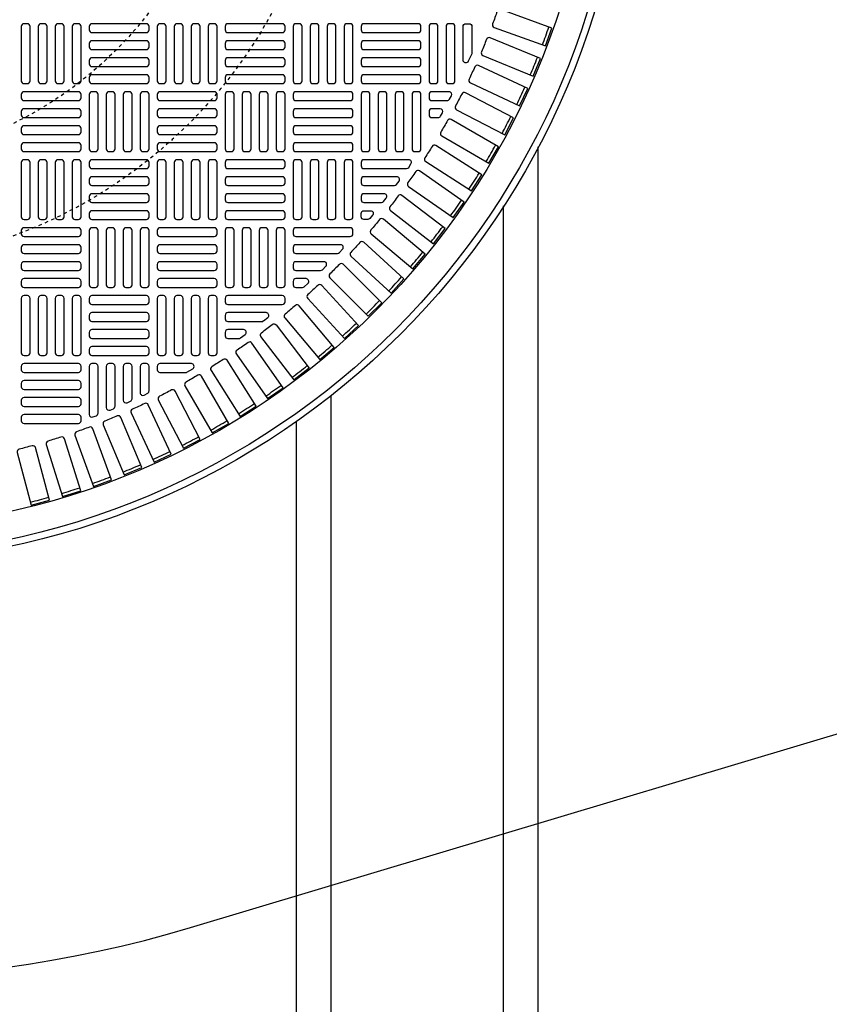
# Model space of a CAD drawing. Extents: x -169 to 6736, y -208 to 3022.
# Tile 599 of 656: x 5967 to 5991, y 1282 to 1310. Entities that reach past the tile are written whole.
import ezdxf

# ---------------------------------------------------------------- set-up
doc = ezdxf.new("R2010")
doc.units = 0
doc.header["$MEASUREMENT"] = 0
doc.linetypes.add('HIDDEN2', pattern=[0.28125, 0.1875, -0.09375])
doc.layers.get('DEFPOINTS').update_dxf_attribs({"linetype": 'CONTINUOUS'})
for name, color, linetype in [('TANK-MANHOLE-COVER-40', 2, 'CONTINUOUS'), ('TANK-MANHOLE-COVER-HATCH-40', 252, 'CONTINUOUS'), ('TANK-SLOPE', 3, 'CONTINUOUS'), ('TANK-UST-RIB', 7, 'CONTINUOUS')]:
    doc.layers.add(name, color=color, linetype=linetype)

msp = doc.modelspace()

# ---------------------------------------------------------------- linework, layer by layer
at = {"layer": 'DEFPOINTS', "color": 8, "linetype": 'HIDDEN2', "ltscale": 0.125}
msp.add_circle((5962.39028, 1317.01839), 14, dxfattribs=at)
msp.add_circle((5962.39028, 1317.01839), 14, dxfattribs=at)
at = {"layer": 'DEFPOINTS', "color": 8, "linetype": 'HIDDEN2', "ltscale": 0.5}
msp.add_circle((5962.39028, 1317.01839), 11, dxfattribs=at)
msp.add_circle((5962.39028, 1317.01839), 11, dxfattribs=at)
at = {"layer": 'TANK-MANHOLE-COVER-40', "color": 4, "linetype": 'Continuous'}
msp.add_circle((5962.39105, 1317.01839), 22.63902, dxfattribs=at)
at = {"layer": 'TANK-MANHOLE-COVER-40', "color": 1, "linetype": 'Continuous'}
msp.add_circle((5962.39105, 1317.01839), 22.44094, dxfattribs=at)
at = {"layer": 'TANK-MANHOLE-COVER-40', "color": 2, "linetype": 'Continuous'}
msp.add_circle((5962.39105, 1317.01839), 21.65354, dxfattribs=at)
at = {"layer": 'TANK-MANHOLE-COVER-HATCH-40', "linetype": 'Continuous'}
for points in [[(5981.21406, 1310.37604, -0.00491171), (5981.07993, 1310.00753, 0.41709369), (5981.12673, 1309.90588), (5982.60747, 1309.36694), (5982.79598, 1309.88488), (5981.31524, 1310.42382, 0.41709369), (5981.21406, 1310.37604)], [(5980.4816, 1309.17511, -0.10680341), (5980.47457, 1309.1426), (5980.37615, 1308.92547, -0.80700564), (5980.22569, 1308.95798), (5980.22569, 1309.93178, -0.41421356), (5980.30443, 1310.01052), (5980.30443, 1310.01052), (5980.40286, 1310.01052, -0.41421356), (5980.4816, 1309.93178), (5980.4816, 1309.93178), (5980.4816, 1309.15809)], [(5980.90641, 1309.56131, -0.00491171), (5980.75634, 1309.19901, 0.41709369), (5980.79865, 1309.09541), (5982.25447, 1308.49239), (5982.4654, 1309.00162), (5981.00958, 1309.60464, 0.41709369), (5980.90641, 1309.56131)], [(5980.56351, 1308.76078, -0.00491171), (5980.39778, 1308.40537, 0.41709369), (5980.43554, 1308.30003), (5981.86367, 1307.63408), (5982.09661, 1308.13362), (5980.66848, 1308.79957, 0.41709369), (5980.56351, 1308.76078)], [(5980.18602, 1307.97597, -0.00491171), (5980.00495, 1307.62812, 0.41709369), (5980.03807, 1307.52124), (5981.4358, 1306.79363), (5981.6903, 1307.28253), (5980.29258, 1308.01014, 0.41709369), (5980.18602, 1307.97597)], [(5979.77466, 1307.20837, -0.00491171), (5979.57859, 1306.86875, 0.41709369), (5979.60702, 1306.76052), (5980.97167, 1305.97264), (5981.24726, 1306.44997), (5979.88261, 1307.23786, 0.41709369), (5979.77466, 1307.20837)], [(5979.33021, 1306.45944, -0.00491171), (5979.11951, 1306.1287, 0.41709369), (5979.14319, 1306.01933), (5980.47218, 1305.17267), (5980.76833, 1305.63754), (5979.43934, 1306.4842, 0.41709369), (5979.33021, 1306.45944)], [(5978.85351, 1305.73061, -0.00491171), (5978.62858, 1305.40938, 0.41709369), (5978.64747, 1305.29909), (5979.93827, 1304.39526), (5980.25441, 1304.84676), (5978.96362, 1305.75059, 0.41709369), (5978.85351, 1305.73061)], [(5977.80707, 1304.33877, -0.00491171), (5977.555, 1304.03836, 0.41709369), (5977.56421, 1303.92684), (5978.77132, 1302.91395), (5979.12561, 1303.33618), (5977.9185, 1304.34907, 0.41709369), (5977.80707, 1304.33877)], [(5976.64331, 1303.04342, -0.00491171), (5976.36601, 1302.76613, 0.41709369), (5976.36546, 1302.65423), (5977.4797, 1301.53999), (5977.86945, 1301.92974), (5976.75521, 1303.04397, 0.41709369), (5976.64331, 1303.04342)], [(5975.37108, 1301.85444, -0.00491171), (5975.07067, 1301.60236, 0.41709369), (5975.06037, 1301.49094), (5976.07325, 1300.28383), (5976.49548, 1300.63812), (5975.4826, 1301.84523, 0.41709369), (5975.37108, 1301.85444)], [(5974.39532, 1301.38847, 0.16819223), (5974.44401, 1301.40532), (5974.56913, 1301.50375, 0.71204699), (5974.52045, 1301.64438), (5973.41467, 1301.64438), (5973.41467, 1301.64438, 0.41421356), (5973.33593, 1301.56564), (5973.33593, 1301.46721), (5973.33593, 1301.46721, 0.41421356), (5973.41467, 1301.38847), (5974.42258, 1301.38847)], [(5974.69728, 1301.30269, -0.41709369), (5974.80829, 1301.28863), (5975.76756, 1300.03848), (5975.33028, 1299.70295), (5974.37101, 1300.95309, -0.41709369), (5974.38616, 1301.06396, 0.00491171), (5974.69728, 1301.30269)], [(5973.72923, 1300.89634, 0.15754945), (5973.7753, 1300.91123), (5973.9117, 1301.00966, 0.72778796), (5973.86563, 1301.15225), (5973.41467, 1301.15225), (5973.41467, 1301.15225, 0.41421356), (5973.33593, 1301.07351), (5973.33593, 1300.97508), (5973.33593, 1300.97508, 0.41421356), (5973.41467, 1300.89634), (5973.75467, 1300.89634)], [(5974.00006, 1300.78085, -0.00491171), (5973.67882, 1300.55592, 0.41709369), (5973.65885, 1300.44582), (5974.56268, 1299.15503), (5975.01418, 1299.47117), (5974.11035, 1300.76197, 0.41709369), (5974.00006, 1300.78085)], [(5972.18923, 1299.91209, 0.1342636), (5972.2293, 1299.92305), (5972.39581, 1300.02147, 0.76325856), (5972.35574, 1300.168), (5971.44616, 1300.168), (5971.44616, 1300.168, 0.41421356), (5971.36742, 1300.08926), (5971.36742, 1299.99083), (5971.36742, 1299.99083, 0.41421356), (5971.44616, 1299.91209), (5972.21076, 1299.91209)], [(5973.28074, 1300.28993, -0.00491171), (5972.95, 1300.07923, 0.41709369), (5972.92524, 1299.9701), (5973.7719, 1298.64111), (5974.23676, 1298.93726), (5973.3901, 1300.26625, 0.41709369), (5973.28074, 1300.28993)], [(5972.54069, 1299.83085, -0.00491171), (5972.20107, 1299.63477, 0.41709369), (5972.17158, 1299.52683), (5972.95946, 1298.16217), (5973.4368, 1298.43776), (5972.64892, 1299.80242, 0.41709369), (5972.54069, 1299.83085)], [(5971.78132, 1299.40449, -0.00491171), (5971.43347, 1299.22341, 0.41709369), (5971.3993, 1299.11686), (5972.12691, 1297.71913), (5972.61581, 1297.97364), (5971.8882, 1299.37136, 0.41709369), (5971.78132, 1299.40449)], [(5971.00407, 1299.01166, -0.00491171), (5970.64866, 1298.84592, 0.41709369), (5970.60987, 1298.74096), (5971.27582, 1297.31283), (5971.77536, 1297.54577), (5971.10941, 1298.9739, 0.41709369), (5971.00407, 1299.01166)], [(5970.21043, 1298.6531, -0.00491171), (5969.84813, 1298.50303, 0.41709369), (5969.8048, 1298.39986), (5970.40782, 1296.94404), (5970.91704, 1297.15496), (5970.31402, 1298.61079, 0.41709369), (5970.21043, 1298.6531)], [(5969.40191, 1298.3295, -0.00491171), (5969.0334, 1298.19538, 0.41709369), (5968.98561, 1298.09419), (5969.52456, 1296.61346), (5970.0425, 1296.80197), (5969.50355, 1298.28271, 0.41709369), (5969.40191, 1298.3295)], [(5968.58003, 1298.04148, -0.00491171), (5968.20603, 1297.92356, 0.41709369), (5968.15387, 1297.82456), (5968.62772, 1296.32172), (5969.15339, 1296.48746), (5968.67954, 1297.9903, 0.41709369), (5968.58003, 1298.04148)], [(5967.74638, 1297.78958, -0.00491171), (5967.36759, 1297.68809, 0.41709369), (5967.31117, 1297.59145), (5967.719, 1296.06938), (5968.25141, 1296.21203), (5967.84357, 1297.73411, 0.41709369), (5967.74638, 1297.78958)]]:
    msp.add_lwpolyline(points, format="xyb", dxfattribs=at)
at = {"layer": 'TANK-MANHOLE-COVER-HATCH-40', "linetype": 'Continuous', "flags": 128}
for points in [[(5967.50916, 1310.01052, 0.41421356), (5967.43042, 1309.93178), (5967.43042, 1308.35697, 0.41421356), (5967.50916, 1308.27823), (5967.60758, 1308.27823, 0.41421356), (5967.68632, 1308.35697), (5967.68632, 1309.93178, 0.41421356), (5967.60758, 1310.01052)], [(5968.00128, 1310.01052, 0.41421356), (5967.92254, 1309.93178), (5967.92254, 1308.35697, 0.41421356), (5968.00128, 1308.27823), (5968.09971, 1308.27823, 0.41421356), (5968.17845, 1308.35697), (5968.17845, 1309.93178, 0.41421356), (5968.09971, 1310.01052)], [(5968.49341, 1310.01052, 0.41421356), (5968.41467, 1309.93178), (5968.41467, 1308.35697, 0.41421356), (5968.49341, 1308.27823), (5968.59183, 1308.27823, 0.41421356), (5968.67057, 1308.35697), (5968.67057, 1309.93178, 0.41421356), (5968.59183, 1310.01052)], [(5968.98553, 1310.01052, 0.41421356), (5968.90679, 1309.93178), (5968.90679, 1308.35697, 0.41421356), (5968.98553, 1308.27823), (5969.08396, 1308.27823, 0.41421356), (5969.1627, 1308.35697), (5969.1627, 1309.93178, 0.41421356), (5969.08396, 1310.01052)], [(5969.39892, 1309.83335, 0.41421356), (5969.47766, 1309.75461), (5971.05246, 1309.75461, 0.41421356), (5971.1312, 1309.83335), (5971.1312, 1309.93178, 0.41421356), (5971.05246, 1310.01052), (5969.47766, 1310.01052, 0.41421356), (5969.39892, 1309.93178)], [(5971.44616, 1310.01052, 0.41421356), (5971.36742, 1309.93178), (5971.36742, 1308.35697, 0.41421356), (5971.44616, 1308.27823), (5971.54459, 1308.27823, 0.41421356), (5971.62333, 1308.35697), (5971.62333, 1309.93178, 0.41421356), (5971.54459, 1310.01052)], [(5971.93829, 1310.01052, 0.41421356), (5971.85955, 1309.93178), (5971.85955, 1308.35697, 0.41421356), (5971.93829, 1308.27823), (5972.03671, 1308.27823, 0.41421356), (5972.11545, 1308.35697), (5972.11545, 1309.93178, 0.41421356), (5972.03671, 1310.01052)], [(5972.43042, 1310.01052, 0.41421356), (5972.35168, 1309.93178), (5972.35168, 1308.35697, 0.41421356), (5972.43042, 1308.27823), (5972.52884, 1308.27823, 0.41421356), (5972.60758, 1308.35697), (5972.60758, 1309.93178, 0.41421356), (5972.52884, 1310.01052)], [(5972.92254, 1310.01052, 0.41421356), (5972.8438, 1309.93178), (5972.8438, 1308.35697, 0.41421356), (5972.92254, 1308.27823), (5973.02097, 1308.27823, 0.41421356), (5973.09971, 1308.35697), (5973.09971, 1309.93178, 0.41421356), (5973.02097, 1310.01052)], [(5973.33593, 1309.83335, 0.41421356), (5973.41467, 1309.75461), (5974.98947, 1309.75461, 0.41421356), (5975.06821, 1309.83335), (5975.06821, 1309.93178, 0.41421356), (5974.98947, 1310.01052), (5973.41467, 1310.01052, 0.41421356), (5973.33593, 1309.93178)], [(5975.38317, 1310.01052, 0.41421356), (5975.30443, 1309.93178), (5975.30443, 1308.35697, 0.41421356), (5975.38317, 1308.27823), (5975.4816, 1308.27823, 0.41421356), (5975.56034, 1308.35697), (5975.56034, 1309.93178, 0.41421356), (5975.4816, 1310.01052)], [(5975.8753, 1310.01052, 0.41421356), (5975.79656, 1309.93178), (5975.79656, 1308.35697, 0.41421356), (5975.8753, 1308.27823), (5975.97372, 1308.27823, 0.41421356), (5976.05246, 1308.35697), (5976.05246, 1309.93178, 0.41421356), (5975.97372, 1310.01052)], [(5976.36742, 1310.01052, 0.41421356), (5976.28868, 1309.93178), (5976.28868, 1308.35697, 0.41421356), (5976.36742, 1308.27823), (5976.46585, 1308.27823, 0.41421356), (5976.54459, 1308.35697), (5976.54459, 1309.93178, 0.41421356), (5976.46585, 1310.01052)], [(5976.85955, 1310.01052, 0.41421356), (5976.78081, 1309.93178), (5976.78081, 1308.35697, 0.41421356), (5976.85955, 1308.27823), (5976.95797, 1308.27823, 0.41421356), (5977.03671, 1308.35697), (5977.03671, 1309.93178, 0.41421356), (5976.95797, 1310.01052)], [(5977.27294, 1309.83335, 0.41421356), (5977.35168, 1309.75461), (5978.92648, 1309.75461, 0.41421356), (5979.00522, 1309.83335), (5979.00522, 1309.93178, 0.41421356), (5978.92648, 1310.01052), (5977.35168, 1310.01052, 0.41421356), (5977.27294, 1309.93178)], [(5969.39892, 1309.34123, 0.41421356), (5969.47766, 1309.26249), (5971.05246, 1309.26249, 0.41421356), (5971.1312, 1309.34123), (5971.1312, 1309.43965, 0.41421356), (5971.05246, 1309.51839), (5969.47766, 1309.51839, 0.41421356), (5969.39892, 1309.43965)], [(5973.33593, 1309.34123, 0.41421356), (5973.41467, 1309.26249), (5974.98947, 1309.26249, 0.41421356), (5975.06821, 1309.34123), (5975.06821, 1309.43965, 0.41421356), (5974.98947, 1309.51839), (5973.41467, 1309.51839, 0.41421356), (5973.33593, 1309.43965)], [(5977.27294, 1309.34123, 0.41421356), (5977.35168, 1309.26249), (5978.92648, 1309.26249, 0.41421356), (5979.00522, 1309.34123), (5979.00522, 1309.43965, 0.41421356), (5978.92648, 1309.51839), (5977.35168, 1309.51839, 0.41421356), (5977.27294, 1309.43965)], [(5969.39892, 1308.8491, 0.41421356), (5969.47766, 1308.77036), (5971.05246, 1308.77036, 0.41421356), (5971.1312, 1308.8491), (5971.1312, 1308.94753, 0.41421356), (5971.05246, 1309.02627), (5969.47766, 1309.02627, 0.41421356), (5969.39892, 1308.94753)], [(5973.33593, 1308.8491, 0.41421356), (5973.41467, 1308.77036), (5974.98947, 1308.77036, 0.41421356), (5975.06821, 1308.8491), (5975.06821, 1308.94753, 0.41421356), (5974.98947, 1309.02627), (5973.41467, 1309.02627, 0.41421356), (5973.33593, 1308.94753)], [(5977.27294, 1308.8491, 0.41421356), (5977.35168, 1308.77036), (5978.92648, 1308.77036, 0.41421356), (5979.00522, 1308.8491), (5979.00522, 1308.94753, 0.41421356), (5978.92648, 1309.02627), (5977.35168, 1309.02627, 0.41421356), (5977.27294, 1308.94753)], [(5969.39892, 1308.35697, 0.41421356), (5969.47766, 1308.27823), (5971.05246, 1308.27823, 0.41421356), (5971.1312, 1308.35697), (5971.1312, 1308.4554, 0.41421356), (5971.05246, 1308.53414), (5969.47766, 1308.53414, 0.41421356), (5969.39892, 1308.4554)], [(5973.33593, 1308.35697, 0.41421356), (5973.41467, 1308.27823), (5974.98947, 1308.27823, 0.41421356), (5975.06821, 1308.35697), (5975.06821, 1308.4554, 0.41421356), (5974.98947, 1308.53414), (5973.41467, 1308.53414, 0.41421356), (5973.33593, 1308.4554)], [(5977.27294, 1308.35697, 0.41421356), (5977.35168, 1308.27823), (5978.92648, 1308.27823, 0.41421356), (5979.00522, 1308.35697), (5979.00522, 1308.4554, 0.41421356), (5978.92648, 1308.53414), (5977.35168, 1308.53414, 0.41421356), (5977.27294, 1308.4554)], [(5969.1627, 1307.96327, 0.41421356), (5969.08396, 1308.04201), (5967.50916, 1308.04201, 0.41421356), (5967.43042, 1307.96327), (5967.43042, 1307.86485, 0.41421356), (5967.50916, 1307.78611), (5969.08396, 1307.78611, 0.41421356), (5969.1627, 1307.86485)], [(5969.47766, 1308.04201, 0.41421356), (5969.39892, 1307.96327), (5969.39892, 1306.38847, 0.41421356), (5969.47766, 1306.30973), (5969.57608, 1306.30973, 0.41421356), (5969.65482, 1306.38847), (5969.65482, 1307.96327, 0.41421356), (5969.57608, 1308.04201)], [(5969.96979, 1308.04201, 0.41421356), (5969.89105, 1307.96327), (5969.89105, 1306.38847, 0.41421356), (5969.96979, 1306.30973), (5970.06821, 1306.30973, 0.41421356), (5970.14695, 1306.38847), (5970.14695, 1307.96327, 0.41421356), (5970.06821, 1308.04201)], [(5970.46191, 1308.04201, 0.41421356), (5970.38317, 1307.96327), (5970.38317, 1306.38847, 0.41421356), (5970.46191, 1306.30973), (5970.56034, 1306.30973, 0.41421356), (5970.63908, 1306.38847), (5970.63908, 1307.96327, 0.41421356), (5970.56034, 1308.04201)], [(5970.95404, 1308.04201, 0.41421356), (5970.8753, 1307.96327), (5970.8753, 1306.38847, 0.41421356), (5970.95404, 1306.30973), (5971.05246, 1306.30973, 0.41421356), (5971.1312, 1306.38847), (5971.1312, 1307.96327, 0.41421356), (5971.05246, 1308.04201)], [(5973.09971, 1307.96327, 0.41421356), (5973.02097, 1308.04201), (5971.44616, 1308.04201, 0.41421356), (5971.36742, 1307.96327), (5971.36742, 1307.86485, 0.41421356), (5971.44616, 1307.78611), (5973.02097, 1307.78611, 0.41421356), (5973.09971, 1307.86485)], [(5973.41467, 1308.04201, 0.41421356), (5973.33593, 1307.96327), (5973.33593, 1306.38847, 0.41421356), (5973.41467, 1306.30973), (5973.51309, 1306.30973, 0.41421356), (5973.59183, 1306.38847), (5973.59183, 1307.96327, 0.41421356), (5973.51309, 1308.04201)], [(5973.90679, 1308.04201, 0.41421356), (5973.82805, 1307.96327), (5973.82805, 1306.38847, 0.41421356), (5973.90679, 1306.30973), (5974.00522, 1306.30973, 0.41421356), (5974.08396, 1306.38847), (5974.08396, 1307.96327, 0.41421356), (5974.00522, 1308.04201)], [(5974.39892, 1308.04201, 0.41421356), (5974.32018, 1307.96327), (5974.32018, 1306.38847, 0.41421356), (5974.39892, 1306.30973), (5974.49734, 1306.30973, 0.41421356), (5974.57608, 1306.38847), (5974.57608, 1307.96327, 0.41421356), (5974.49734, 1308.04201)], [(5974.89105, 1308.04201, 0.41421356), (5974.81231, 1307.96327), (5974.81231, 1306.38847, 0.41421356), (5974.89105, 1306.30973), (5974.98947, 1306.30973, 0.41421356), (5975.06821, 1306.38847), (5975.06821, 1307.96327, 0.41421356), (5974.98947, 1308.04201)], [(5977.03671, 1307.96327, 0.41421356), (5976.95797, 1308.04201), (5975.38317, 1308.04201, 0.41421356), (5975.30443, 1307.96327), (5975.30443, 1307.86485, 0.41421356), (5975.38317, 1307.78611), (5976.95797, 1307.78611, 0.41421356), (5977.03671, 1307.86485)], [(5977.35168, 1308.04201, 0.41421356), (5977.27294, 1307.96327), (5977.27294, 1306.38847, 0.41421356), (5977.35168, 1306.30973), (5977.4501, 1306.30973, 0.41421356), (5977.52884, 1306.38847), (5977.52884, 1307.96327, 0.41421356), (5977.4501, 1308.04201)], [(5977.8438, 1308.04201, 0.41421356), (5977.76506, 1307.96327), (5977.76506, 1306.38847, 0.41421356), (5977.8438, 1306.30973), (5977.94223, 1306.30973, 0.41421356), (5978.02097, 1306.38847), (5978.02097, 1307.96327, 0.41421356), (5977.94223, 1308.04201)], [(5978.33593, 1308.04201, 0.41421356), (5978.25719, 1307.96327), (5978.25719, 1306.38847, 0.41421356), (5978.33593, 1306.30973), (5978.43435, 1306.30973, 0.41421356), (5978.51309, 1306.38847), (5978.51309, 1307.96327, 0.41421356), (5978.43435, 1308.04201)], [(5978.82805, 1308.04201, 0.41421356), (5978.74931, 1307.96327), (5978.74931, 1306.38847, 0.41421356), (5978.82805, 1306.30973), (5978.92648, 1306.30973, 0.41421356), (5979.00522, 1306.38847), (5979.00522, 1307.96327, 0.41421356), (5978.92648, 1308.04201)], [(5969.1627, 1307.47115, 0.41421356), (5969.08396, 1307.54989), (5967.50916, 1307.54989, 0.41421356), (5967.43042, 1307.47115), (5967.43042, 1307.37272, 0.41421356), (5967.50916, 1307.29398), (5969.08396, 1307.29398, 0.41421356), (5969.1627, 1307.37272)], [(5973.09971, 1307.47115, 0.41421356), (5973.02097, 1307.54989), (5971.44616, 1307.54989, 0.41421356), (5971.36742, 1307.47115), (5971.36742, 1307.37272, 0.41421356), (5971.44616, 1307.29398), (5973.02097, 1307.29398, 0.41421356), (5973.09971, 1307.37272)], [(5977.03671, 1307.47115, 0.41421356), (5976.95797, 1307.54989), (5975.38317, 1307.54989, 0.41421356), (5975.30443, 1307.47115), (5975.30443, 1307.37272, 0.41421356), (5975.38317, 1307.29398), (5976.95797, 1307.29398, 0.41421356), (5977.03671, 1307.37272)], [(5969.1627, 1306.97902, 0.41421356), (5969.08396, 1307.05776), (5967.50916, 1307.05776, 0.41421356), (5967.43042, 1306.97902), (5967.43042, 1306.8806, 0.41421356), (5967.50916, 1306.80186), (5969.08396, 1306.80186, 0.41421356), (5969.1627, 1306.8806)], [(5973.09971, 1306.97902, 0.41421356), (5973.02097, 1307.05776), (5971.44616, 1307.05776, 0.41421356), (5971.36742, 1306.97902), (5971.36742, 1306.8806, 0.41421356), (5971.44616, 1306.80186), (5973.02097, 1306.80186, 0.41421356), (5973.09971, 1306.8806)], [(5977.03671, 1306.97902, 0.41421356), (5976.95797, 1307.05776), (5975.38317, 1307.05776, 0.41421356), (5975.30443, 1306.97902), (5975.30443, 1306.8806, 0.41421356), (5975.38317, 1306.80186), (5976.95797, 1306.80186, 0.41421356), (5977.03671, 1306.8806)], [(5969.1627, 1306.4869, 0.41421356), (5969.08396, 1306.56564), (5967.50916, 1306.56564, 0.41421356), (5967.43042, 1306.4869), (5967.43042, 1306.38847, 0.41421356), (5967.50916, 1306.30973), (5969.08396, 1306.30973, 0.41421356), (5969.1627, 1306.38847)], [(5973.09971, 1306.4869, 0.41421356), (5973.02097, 1306.56564), (5971.44616, 1306.56564, 0.41421356), (5971.36742, 1306.4869), (5971.36742, 1306.38847, 0.41421356), (5971.44616, 1306.30973), (5973.02097, 1306.30973, 0.41421356), (5973.09971, 1306.38847)], [(5977.03671, 1306.4869, 0.41421356), (5976.95797, 1306.56564), (5975.38317, 1306.56564, 0.41421356), (5975.30443, 1306.4869), (5975.30443, 1306.38847, 0.41421356), (5975.38317, 1306.30973), (5976.95797, 1306.30973, 0.41421356), (5977.03671, 1306.38847)], [(5967.50916, 1306.07351, 0.41421356), (5967.43042, 1305.99477), (5967.43042, 1304.41997, 0.41421356), (5967.50916, 1304.34123), (5967.60758, 1304.34123, 0.41421356), (5967.68632, 1304.41997), (5967.68632, 1305.99477, 0.41421356), (5967.60758, 1306.07351)], [(5968.00128, 1306.07351, 0.41421356), (5967.92254, 1305.99477), (5967.92254, 1304.41997, 0.41421356), (5968.00128, 1304.34123), (5968.09971, 1304.34123, 0.41421356), (5968.17845, 1304.41997), (5968.17845, 1305.99477, 0.41421356), (5968.09971, 1306.07351)], [(5968.49341, 1306.07351, 0.41421356), (5968.41467, 1305.99477), (5968.41467, 1304.41997, 0.41421356), (5968.49341, 1304.34123), (5968.59183, 1304.34123, 0.41421356), (5968.67057, 1304.41997), (5968.67057, 1305.99477, 0.41421356), (5968.59183, 1306.07351)], [(5968.98553, 1306.07351, 0.41421356), (5968.90679, 1305.99477), (5968.90679, 1304.41997, 0.41421356), (5968.98553, 1304.34123), (5969.08396, 1304.34123, 0.41421356), (5969.1627, 1304.41997), (5969.1627, 1305.99477, 0.41421356), (5969.08396, 1306.07351)], [(5969.39892, 1305.89634, 0.41421356), (5969.47766, 1305.8176), (5971.05246, 1305.8176, 0.41421356), (5971.1312, 1305.89634), (5971.1312, 1305.99477, 0.41421356), (5971.05246, 1306.07351), (5969.47766, 1306.07351, 0.41421356), (5969.39892, 1305.99477)], [(5971.44616, 1306.07351, 0.41421356), (5971.36742, 1305.99477), (5971.36742, 1304.41997, 0.41421356), (5971.44616, 1304.34123), (5971.54459, 1304.34123, 0.41421356), (5971.62333, 1304.41997), (5971.62333, 1305.99477, 0.41421356), (5971.54459, 1306.07351)], [(5971.93829, 1306.07351, 0.41421356), (5971.85955, 1305.99477), (5971.85955, 1304.41997, 0.41421356), (5971.93829, 1304.34123), (5972.03671, 1304.34123, 0.41421356), (5972.11545, 1304.41997), (5972.11545, 1305.99477, 0.41421356), (5972.03671, 1306.07351)], [(5972.43042, 1306.07351, 0.41421356), (5972.35168, 1305.99477), (5972.35168, 1304.41997, 0.41421356), (5972.43042, 1304.34123), (5972.52884, 1304.34123, 0.41421356), (5972.60758, 1304.41997), (5972.60758, 1305.99477, 0.41421356), (5972.52884, 1306.07351)], [(5972.92254, 1306.07351, 0.41421356), (5972.8438, 1305.99477), (5972.8438, 1304.41997, 0.41421356), (5972.92254, 1304.34123), (5973.02097, 1304.34123, 0.41421356), (5973.09971, 1304.41997), (5973.09971, 1305.99477, 0.41421356), (5973.02097, 1306.07351)], [(5973.33593, 1305.89634, 0.41421356), (5973.41467, 1305.8176), (5974.98947, 1305.8176, 0.41421356), (5975.06821, 1305.89634), (5975.06821, 1305.99477, 0.41421356), (5974.98947, 1306.07351), (5973.41467, 1306.07351, 0.41421356), (5973.33593, 1305.99477)], [(5975.38317, 1306.07351, 0.41421356), (5975.30443, 1305.99477), (5975.30443, 1304.41997, 0.41421356), (5975.38317, 1304.34123), (5975.4816, 1304.34123, 0.41421356), (5975.56034, 1304.41997), (5975.56034, 1305.99477, 0.41421356), (5975.4816, 1306.07351)], [(5975.8753, 1306.07351, 0.41421356), (5975.79656, 1305.99477), (5975.79656, 1304.41997, 0.41421356), (5975.8753, 1304.34123), (5975.97372, 1304.34123, 0.41421356), (5976.05246, 1304.41997), (5976.05246, 1305.99477, 0.41421356), (5975.97372, 1306.07351)], [(5976.36742, 1306.07351, 0.41421356), (5976.28868, 1305.99477), (5976.28868, 1304.41997, 0.41421356), (5976.36742, 1304.34123), (5976.46585, 1304.34123, 0.41421356), (5976.54459, 1304.41997), (5976.54459, 1305.99477, 0.41421356), (5976.46585, 1306.07351)], [(5976.85955, 1306.07351, 0.41421356), (5976.78081, 1305.99477), (5976.78081, 1304.41997, 0.41421356), (5976.85955, 1304.34123), (5976.95797, 1304.34123, 0.41421356), (5977.03671, 1304.41997), (5977.03671, 1305.99477, 0.41421356), (5976.95797, 1306.07351)], [(5969.39892, 1305.40422, 0.41421356), (5969.47766, 1305.32548), (5971.05246, 1305.32548, 0.41421356), (5971.1312, 1305.40422), (5971.1312, 1305.50264, 0.41421356), (5971.05246, 1305.58138), (5969.47766, 1305.58138, 0.41421356), (5969.39892, 1305.50264)], [(5973.33593, 1305.40422, 0.41421356), (5973.41467, 1305.32548), (5974.98947, 1305.32548, 0.41421356), (5975.06821, 1305.40422), (5975.06821, 1305.50264, 0.41421356), (5974.98947, 1305.58138), (5973.41467, 1305.58138, 0.41421356), (5973.33593, 1305.50264)], [(5969.39892, 1304.91209, 0.41421356), (5969.47766, 1304.83335), (5971.05246, 1304.83335, 0.41421356), (5971.1312, 1304.91209), (5971.1312, 1305.01052, 0.41421356), (5971.05246, 1305.08926), (5969.47766, 1305.08926, 0.41421356), (5969.39892, 1305.01052)], [(5973.33593, 1304.91209, 0.41421356), (5973.41467, 1304.83335), (5974.98947, 1304.83335, 0.41421356), (5975.06821, 1304.91209), (5975.06821, 1305.01052, 0.41421356), (5974.98947, 1305.08926), (5973.41467, 1305.08926, 0.41421356), (5973.33593, 1305.01052)], [(5969.39892, 1304.41997, 0.41421356), (5969.47766, 1304.34123), (5971.05246, 1304.34123, 0.41421356), (5971.1312, 1304.41997), (5971.1312, 1304.51839, 0.41421356), (5971.05246, 1304.59713), (5969.47766, 1304.59713, 0.41421356), (5969.39892, 1304.51839)], [(5973.33593, 1304.41997, 0.41421356), (5973.41467, 1304.34123), (5974.98947, 1304.34123, 0.41421356), (5975.06821, 1304.41997), (5975.06821, 1304.51839, 0.41421356), (5974.98947, 1304.59713), (5973.41467, 1304.59713, 0.41421356), (5973.33593, 1304.51839)], [(5969.1627, 1304.02627, 0.41421356), (5969.08396, 1304.10501), (5967.50916, 1304.10501, 0.41421356), (5967.43042, 1304.02627), (5967.43042, 1303.92784, 0.41421356), (5967.50916, 1303.8491), (5969.08396, 1303.8491, 0.41421356), (5969.1627, 1303.92784)], [(5969.47766, 1304.10501, 0.41421356), (5969.39892, 1304.02627), (5969.39892, 1302.45146, 0.41421356), (5969.47766, 1302.37272), (5969.57608, 1302.37272, 0.41421356), (5969.65482, 1302.45146), (5969.65482, 1304.02627, 0.41421356), (5969.57608, 1304.10501)], [(5969.96979, 1304.10501, 0.41421356), (5969.89105, 1304.02627), (5969.89105, 1302.45146, 0.41421356), (5969.96979, 1302.37272), (5970.06821, 1302.37272, 0.41421356), (5970.14695, 1302.45146), (5970.14695, 1304.02627, 0.41421356), (5970.06821, 1304.10501)], [(5970.46191, 1304.10501, 0.41421356), (5970.38317, 1304.02627), (5970.38317, 1302.45146, 0.41421356), (5970.46191, 1302.37272), (5970.56034, 1302.37272, 0.41421356), (5970.63908, 1302.45146), (5970.63908, 1304.02627, 0.41421356), (5970.56034, 1304.10501)], [(5970.95404, 1304.10501, 0.41421356), (5970.8753, 1304.02627), (5970.8753, 1302.45146, 0.41421356), (5970.95404, 1302.37272), (5971.05246, 1302.37272, 0.41421356), (5971.1312, 1302.45146), (5971.1312, 1304.02627, 0.41421356), (5971.05246, 1304.10501)], [(5973.09971, 1304.02627, 0.41421356), (5973.02097, 1304.10501), (5971.44616, 1304.10501, 0.41421356), (5971.36742, 1304.02627), (5971.36742, 1303.92784, 0.41421356), (5971.44616, 1303.8491), (5973.02097, 1303.8491, 0.41421356), (5973.09971, 1303.92784)], [(5973.41467, 1304.10501, 0.41421356), (5973.33593, 1304.02627), (5973.33593, 1302.45146, 0.41421356), (5973.41467, 1302.37272), (5973.51309, 1302.37272, 0.41421356), (5973.59183, 1302.45146), (5973.59183, 1304.02627, 0.41421356), (5973.51309, 1304.10501)], [(5973.90679, 1304.10501, 0.41421356), (5973.82805, 1304.02627), (5973.82805, 1302.45146, 0.41421356), (5973.90679, 1302.37272), (5974.00522, 1302.37272, 0.41421356), (5974.08396, 1302.45146), (5974.08396, 1304.02627, 0.41421356), (5974.00522, 1304.10501)], [(5974.39892, 1304.10501, 0.41421356), (5974.32018, 1304.02627), (5974.32018, 1302.45146, 0.41421356), (5974.39892, 1302.37272), (5974.49734, 1302.37272, 0.41421356), (5974.57608, 1302.45146), (5974.57608, 1304.02627, 0.41421356), (5974.49734, 1304.10501)], [(5974.89105, 1304.10501, 0.41421356), (5974.81231, 1304.02627), (5974.81231, 1302.45146, 0.41421356), (5974.89105, 1302.37272), (5974.98947, 1302.37272, 0.41421356), (5975.06821, 1302.45146), (5975.06821, 1304.02627, 0.41421356), (5974.98947, 1304.10501)], [(5969.1627, 1303.53414, 0.41421356), (5969.08396, 1303.61288), (5967.50916, 1303.61288, 0.41421356), (5967.43042, 1303.53414), (5967.43042, 1303.43571, 0.41421356), (5967.50916, 1303.35697), (5969.08396, 1303.35697, 0.41421356), (5969.1627, 1303.43571)], [(5973.09971, 1303.53414, 0.41421356), (5973.02097, 1303.61288), (5971.44616, 1303.61288, 0.41421356), (5971.36742, 1303.53414), (5971.36742, 1303.43571, 0.41421356), (5971.44616, 1303.35697), (5973.02097, 1303.35697, 0.41421356), (5973.09971, 1303.43571)], [(5969.1627, 1303.04201, 0.41421356), (5969.08396, 1303.12075), (5967.50916, 1303.12075, 0.41421356), (5967.43042, 1303.04201), (5967.43042, 1302.94359, 0.41421356), (5967.50916, 1302.86485), (5969.08396, 1302.86485, 0.41421356), (5969.1627, 1302.94359)], [(5973.09971, 1303.04201, 0.41421356), (5973.02097, 1303.12075), (5971.44616, 1303.12075, 0.41421356), (5971.36742, 1303.04201), (5971.36742, 1302.94359, 0.41421356), (5971.44616, 1302.86485), (5973.02097, 1302.86485, 0.41421356), (5973.09971, 1302.94359)], [(5969.1627, 1302.54989, 0.41421356), (5969.08396, 1302.62863), (5967.50916, 1302.62863, 0.41421356), (5967.43042, 1302.54989), (5967.43042, 1302.45146, 0.41421356), (5967.50916, 1302.37272), (5969.08396, 1302.37272, 0.41421356), (5969.1627, 1302.45146)], [(5973.09971, 1302.54989, 0.41421356), (5973.02097, 1302.62863), (5971.44616, 1302.62863, 0.41421356), (5971.36742, 1302.54989), (5971.36742, 1302.45146, 0.41421356), (5971.44616, 1302.37272), (5973.02097, 1302.37272, 0.41421356), (5973.09971, 1302.45146)], [(5967.50916, 1302.1365, 0.41421356), (5967.43042, 1302.05776), (5967.43042, 1300.48296, 0.41421356), (5967.50916, 1300.40422), (5967.60758, 1300.40422, 0.41421356), (5967.68632, 1300.48296), (5967.68632, 1302.05776, 0.41421356), (5967.60758, 1302.1365)], [(5968.00128, 1302.1365, 0.41421356), (5967.92254, 1302.05776), (5967.92254, 1300.48296, 0.41421356), (5968.00128, 1300.40422), (5968.09971, 1300.40422, 0.41421356), (5968.17845, 1300.48296), (5968.17845, 1302.05776, 0.41421356), (5968.09971, 1302.1365)], [(5968.49341, 1302.1365, 0.41421356), (5968.41467, 1302.05776), (5968.41467, 1300.48296, 0.41421356), (5968.49341, 1300.40422), (5968.59183, 1300.40422, 0.41421356), (5968.67057, 1300.48296), (5968.67057, 1302.05776, 0.41421356), (5968.59183, 1302.1365)], [(5968.98553, 1302.1365, 0.41421356), (5968.90679, 1302.05776), (5968.90679, 1300.48296, 0.41421356), (5968.98553, 1300.40422), (5969.08396, 1300.40422, 0.41421356), (5969.1627, 1300.48296), (5969.1627, 1302.05776, 0.41421356), (5969.08396, 1302.1365)], [(5969.39892, 1301.95934, 0.41421356), (5969.47766, 1301.8806), (5971.05246, 1301.8806, 0.41421356), (5971.1312, 1301.95934), (5971.1312, 1302.05776, 0.41421356), (5971.05246, 1302.1365), (5969.47766, 1302.1365, 0.41421356), (5969.39892, 1302.05776)], [(5971.44616, 1302.1365, 0.41421356), (5971.36742, 1302.05776), (5971.36742, 1300.48296, 0.41421356), (5971.44616, 1300.40422), (5971.54459, 1300.40422, 0.41421356), (5971.62333, 1300.48296), (5971.62333, 1302.05776, 0.41421356), (5971.54459, 1302.1365)], [(5971.93829, 1302.1365, 0.41421356), (5971.85955, 1302.05776), (5971.85955, 1300.48296, 0.41421356), (5971.93829, 1300.40422), (5972.03671, 1300.40422, 0.41421356), (5972.11545, 1300.48296), (5972.11545, 1302.05776, 0.41421356), (5972.03671, 1302.1365)], [(5972.43042, 1302.1365, 0.41421356), (5972.35168, 1302.05776), (5972.35168, 1300.48296, 0.41421356), (5972.43042, 1300.40422), (5972.52884, 1300.40422, 0.41421356), (5972.60758, 1300.48296), (5972.60758, 1302.05776, 0.41421356), (5972.52884, 1302.1365)], [(5972.92254, 1302.1365, 0.41421356), (5972.8438, 1302.05776), (5972.8438, 1300.48296, 0.41421356), (5972.92254, 1300.40422), (5973.02097, 1300.40422, 0.41421356), (5973.09971, 1300.48296), (5973.09971, 1302.05776, 0.41421356), (5973.02097, 1302.1365)], [(5969.39892, 1301.46721, 0.41421356), (5969.47766, 1301.38847), (5971.05246, 1301.38847, 0.41421356), (5971.1312, 1301.46721), (5971.1312, 1301.56564, 0.41421356), (5971.05246, 1301.64438), (5969.47766, 1301.64438, 0.41421356), (5969.39892, 1301.56564)], [(5969.39892, 1300.97508, 0.41421356), (5969.47766, 1300.89634), (5971.05246, 1300.89634, 0.41421356), (5971.1312, 1300.97508), (5971.1312, 1301.07351, 0.41421356), (5971.05246, 1301.15225), (5969.47766, 1301.15225, 0.41421356), (5969.39892, 1301.07351)], [(5969.39892, 1300.48296, 0.41421356), (5969.47766, 1300.40422), (5971.05246, 1300.40422, 0.41421356), (5971.1312, 1300.48296), (5971.1312, 1300.58138, 0.41421356), (5971.05246, 1300.66012), (5969.47766, 1300.66012, 0.41421356), (5969.39892, 1300.58138)], [(5969.1627, 1300.08926, 0.41421356), (5969.08396, 1300.168), (5967.50916, 1300.168, 0.41421356), (5967.43042, 1300.08926), (5967.43042, 1299.99083, 0.41421356), (5967.50916, 1299.91209), (5969.08396, 1299.91209, 0.41421356), (5969.1627, 1299.99083)], [(5969.1627, 1299.59713, 0.41421356), (5969.08396, 1299.67587), (5967.50916, 1299.67587, 0.41421356), (5967.43042, 1299.59713), (5967.43042, 1299.49871, 0.41421356), (5967.50916, 1299.41997), (5969.08396, 1299.41997, 0.41421356), (5969.1627, 1299.49871)], [(5969.1627, 1299.10501, 0.41421356), (5969.08396, 1299.18375), (5967.50916, 1299.18375, 0.41421356), (5967.43042, 1299.10501), (5967.43042, 1299.00658, 0.41421356), (5967.50916, 1298.92784), (5969.08396, 1298.92784, 0.41421356), (5969.1627, 1299.00658)], [(5969.1627, 1298.61288, 0.41421356), (5969.08396, 1298.69162), (5967.50916, 1298.69162, 0.41421356), (5967.43042, 1298.61288), (5967.43042, 1298.51445, 0.41421356), (5967.50916, 1298.43571), (5969.08396, 1298.43571, 0.41421356), (5969.1627, 1298.51445)]]:
    msp.add_lwpolyline(points, format="xyb", close=True, dxfattribs=at)
at = {"layer": 'TANK-MANHOLE-COVER-HATCH-40', "linetype": 'Continuous'}
for points in [[(5979.32018, 1310.01052, 0.41421356), (5979.24144, 1309.93178), (5979.24144, 1308.35697, 0.41421356), (5979.32018, 1308.27823), (5979.4186, 1308.27823, 0.41421356), (5979.49734, 1308.35697), (5979.49734, 1309.93178, 0.41421356), (5979.4186, 1310.01052)], [(5979.81231, 1310.01052, 0.41421356), (5979.73357, 1309.93178), (5979.73357, 1308.35697, 0.41421356), (5979.81231, 1308.27823), (5979.91073, 1308.27823, 0.41421356), (5979.98947, 1308.35697), (5979.98947, 1309.93178, 0.41421356), (5979.91073, 1310.01052)], [(5979.81818, 1308.04201), (5979.32018, 1308.04201), (5979.32018, 1308.04201, 0.41421356), (5979.24144, 1307.96327), (5979.24144, 1307.86485), (5979.24144, 1307.86485, 0.41421356), (5979.32018, 1307.78611), (5979.76135, 1307.78611, 0.26794919), (5979.82954, 1307.82548), (5979.88637, 1307.9239, 0.57735027)], [(5979.56024, 1307.54989), (5979.32018, 1307.54989), (5979.32018, 1307.54989, 0.41421356), (5979.24144, 1307.47115), (5979.24144, 1307.37272), (5979.24144, 1307.37272, 0.41421356), (5979.32018, 1307.29398), (5979.50543, 1307.29398, 0.27209959), (5979.57422, 1307.33441), (5979.62903, 1307.43284, 0.57220395)], [(5978.65168, 1306.07351), (5977.35168, 1306.07351), (5977.35168, 1306.07351, 0.41421356), (5977.27294, 1305.99477), (5977.27294, 1305.89634), (5977.27294, 1305.89634, 0.41421356), (5977.35168, 1305.8176), (5978.58491, 1305.8176, 0.24862232), (5978.65007, 1305.85214), (5978.71684, 1305.95057, 0.60176538)], [(5978.30692, 1305.58138), (5977.35168, 1305.58138), (5977.35168, 1305.58138, 0.41421356), (5977.27294, 1305.50264), (5977.27294, 1305.40422), (5977.27294, 1305.40422, 0.41421356), (5977.35168, 1305.32548), (5978.23568, 1305.32548, 0.24054885), (5978.29946, 1305.35805), (5978.3707, 1305.45647, 0.61218964)], [(5977.93895, 1305.08926), (5977.35168, 1305.08926), (5977.35168, 1305.08926, 0.41421356), (5977.27294, 1305.01052), (5977.27294, 1304.91209), (5977.27294, 1304.91209, 0.41421356), (5977.35168, 1304.83335), (5977.86292, 1304.83335, 0.23232365), (5977.92524, 1304.86396), (5978.00126, 1304.96238, 0.62295027)], [(5978.34585, 1305.02377, -0.00491946), (5978.10675, 1304.71216, 0.41709369), (5978.12081, 1304.60114), (5979.37095, 1303.64188), (5979.70649, 1304.07916), (5978.45586, 1305.0388, 0.41710279)], [(5977.35168, 1304.59713), (5977.35168, 1304.59713), (5977.54608, 1304.59713, -0.63408546), (5977.60682, 1304.46829), (5977.52565, 1304.36987, -0.2239262), (5977.4649, 1304.34123), (5977.35168, 1304.34123, -0.41421356), (5977.27294, 1304.41997), (5977.27294, 1304.41997), (5977.27294, 1304.51839, -0.41421356)], [(5977.03671, 1304.02627, 0.41421356), (5976.95797, 1304.10501), (5975.38317, 1304.10501, 0.41421356), (5975.30443, 1304.02627), (5975.30443, 1303.92784, 0.41421356), (5975.38317, 1303.8491), (5976.95797, 1303.8491, 0.41421356), (5977.03671, 1303.92784)], [(5976.67728, 1303.61288), (5975.38317, 1303.61288), (5975.38317, 1303.61288, 0.41421356), (5975.30443, 1303.53414), (5975.30443, 1303.43571), (5975.30443, 1303.43571, 0.41421356), (5975.38317, 1303.35697), (5976.58444, 1303.35697, 0.20651443), (5976.64172, 1303.38169), (5976.73456, 1303.48011, 0.6576677)], [(5976.97872, 1303.27746), (5978.1405, 1302.21288), (5978.51287, 1302.61925), (5977.35109, 1303.68383, 0.41709369), (5977.23932, 1303.6784, -0.00491171), (5976.97439, 1303.38927, 0.41709369)], [(5976.19613, 1303.12075), (5975.38317, 1303.12075), (5975.38317, 1303.12075, 0.41421356), (5975.30443, 1303.04201), (5975.30443, 1302.94359), (5975.30443, 1302.94359, 0.41421356), (5975.38317, 1302.86485), (5976.09658, 1302.86485, 0.19743793), (5976.15194, 1302.8876), (5976.25149, 1302.98602, 0.67023271)], [(5975.67936, 1302.62863), (5975.38317, 1302.62863), (5975.38317, 1302.62863, 0.41421356), (5975.30443, 1302.54989), (5975.30443, 1302.45146), (5975.30443, 1302.45146, 0.41421356), (5975.38317, 1302.37272), (5975.57233, 1302.37272, 0.1880618), (5975.62563, 1302.3935), (5975.73266, 1302.49193, 0.68341411)], [(5975.72561, 1302.05834), (5976.79018, 1300.89657), (5977.19656, 1301.26894), (5976.13198, 1302.43072, 0.41709369), (5976.02016, 1302.43505, -0.00491171), (5975.73104, 1302.17011, 0.41709369)], [(5973.33593, 1301.95934, 0.41421356), (5973.41467, 1301.8806), (5974.98947, 1301.8806, 0.41421356), (5975.06821, 1301.95934), (5975.06821, 1302.05776, 0.41421356), (5974.98947, 1302.1365), (5973.41467, 1302.1365, 0.41421356), (5973.33593, 1302.05776)], [(5969.65482, 1298.73409), (5969.65482, 1300.08926), (5969.65482, 1300.08926, 0.41421356), (5969.57608, 1300.168), (5969.47766, 1300.168), (5969.47766, 1300.168, 0.41421356), (5969.39892, 1300.08926), (5969.39892, 1298.69589, 0.52729524), (5969.50615, 1298.62249), (5969.60457, 1298.66068, 0.30950451)], [(5970.14695, 1298.9352), (5970.14695, 1300.08926), (5970.14695, 1300.08926, 0.41421356), (5970.06821, 1300.168), (5969.96979, 1300.168), (5969.96979, 1300.168, 0.41421356), (5969.89105, 1300.08926), (5969.89105, 1298.89393, 0.53592322), (5970.00024, 1298.82131), (5970.09866, 1298.86259, 0.30214843)], [(5970.63908, 1299.15213), (5970.63908, 1300.08926), (5970.63908, 1300.08926, 0.41421356), (5970.56034, 1300.168), (5970.46191, 1300.168), (5970.46191, 1300.168, 0.41421356), (5970.38317, 1300.08926), (5970.38317, 1299.10766, 0.54471323), (5970.49433, 1299.03591), (5970.59275, 1299.08037, 0.2947387)], [(5971.1312, 1299.3816), (5971.1312, 1300.08926), (5971.1312, 1300.08926, 0.41421356), (5971.05246, 1300.168), (5970.95404, 1300.168), (5970.95404, 1300.168, 0.41421356), (5970.8753, 1300.08926), (5970.8753, 1299.32478, 0.57735027), (5970.99341, 1299.25659), (5971.09183, 1299.31341, 0.26794919)]]:
    msp.add_lwpolyline(points, format="xyb", close=True, dxfattribs=at)
for start, end in [(339.266426, 340.733574), (336.766426, 338.233574), (334.266426, 335.733574), (331.766426, 333.233574), (329.266426, 330.733574), (326.766426, 328.233574), (324.266426, 325.733574), (321.766426, 323.233574), (319.266426, 320.733574), (316.766426, 318.233574), (314.266426, 315.733574), (311.766426, 313.233574), (309.266426, 310.733574), (306.766426, 308.233574), (304.266426, 305.733574), (301.766426, 303.233574), (299.266426, 300.733574), (296.766426, 298.233574), (294.266426, 295.733574), (291.766426, 293.233574), (289.266426, 290.733574), (286.766426, 288.233574), (284.266426, 285.733574)]:
    msp.add_arc((5962.39105, 1317.01839), 21.52559, start, end, dxfattribs=at)
at = {"layer": 'TANK-SLOPE'}
msp.add_lwpolyline([(6025.3253, 1299.70852, 0.74436939), (6025.32576, 1334.32659), (5972.33047, 1350.20076, 1.34341903), (5972.32959, 1283.83576)], format="xyb", close=True, dxfattribs=at)
at = {"layer": 'TANK-UST-RIB'}
for p, q in [((5982.39105, 1306.44716), (5982.39105, 1256.01839)), ((5981.39105, 1304.73875), (5981.39105, 1254.01839)), ((5976.39105, 1299.24248), (5976.39105, 1254.01839)), ((5975.39105, 1298.49754), (5975.39105, 1256.01839))]:
    msp.add_line(p, q, dxfattribs=at)

doc.saveas('drawing.dxf')
